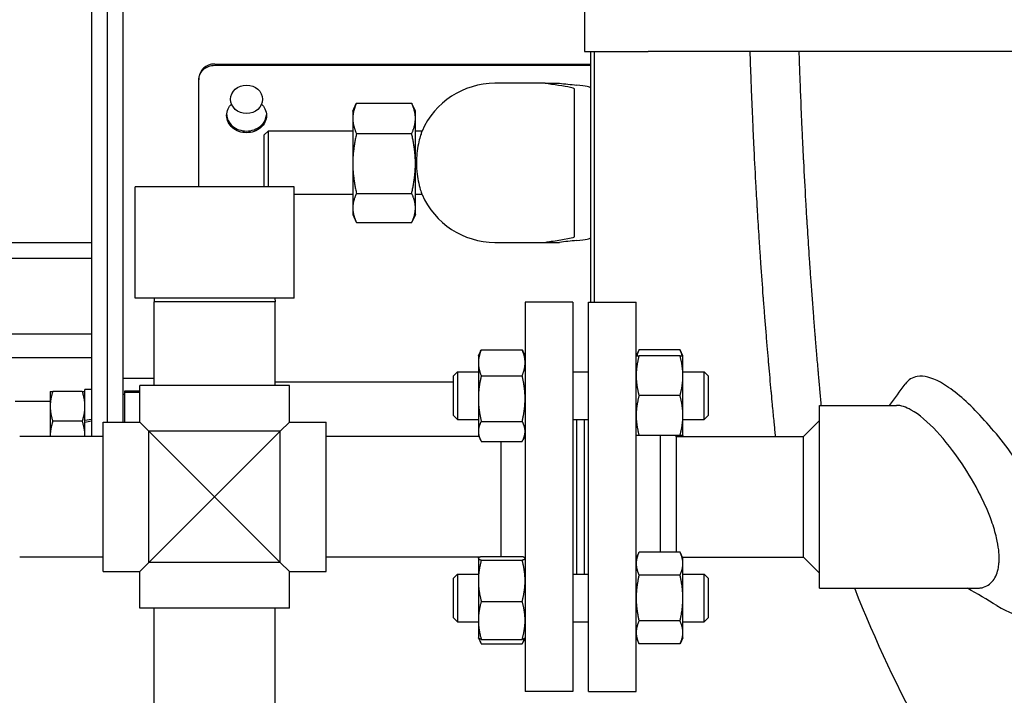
# Model space of a CAD drawing. Header units: inches. Extents: x 18 to 846, y -44 to 561.
# Tile 286 of 637: x 326 to 341, y 452 to 463. Entities that reach past the tile are written whole.
import ezdxf

# ---------------------------------------------------------------- set-up
doc = ezdxf.new("R2010")
doc.units = ezdxf.units.IN
doc.header["$LTSCALE"] = 24
doc.header["$MEASUREMENT"] = 0
doc.layers.add('Dimension (ANSI)', color=7, linetype='Continuous', lineweight=25)
doc.layers.add('Visible (ANSI)', color=7, linetype='Continuous', lineweight=30)
doc.styles.add('Note Text (ANSI)', font='tahoma.ttf')
doc.dimstyles.new('SB Fraction-16 (ANSI)', dxfattribs={"dimscale": 24, "dimtxt": 0.125, "dimasz": 0.098425, "dimexe": 0.125, "dimexo": 0.0625, "dimgap": 0.031496, "dimtad": 0, "dimtih": 1, "dimtoh": 1, "dimdec": 4, "dimrnd": 1e-08, "dimzin": 0, "dimdsep": 46, "dimlunit": 5, "dimtxsty": 'Note Text (ANSI)', "dimcen": 0.09, "dimdle": 0.393701, "dimclrd": 256, "dimclre": 256, "dimclrt": 256, "dimadec": 0, "dimazin": 3, "dimtfac": 0.96, "dimtofl": 0, "dimtmove": 0, "dimatfit": 3, "dimfxl": 1, "dimfrac": 2, "dimtolj": 1, "dimtzin": 12, "dimlwd": -1, "dimlwe": -1, "dimarcsym": 0})

# ---------------------------------------------------------------- blocks, each defined once
blk = doc.blocks.new('*D18')
at = {"layer": 'Defpoints', "color": 0, "transparency": 16777216}
for p in [(349.678, 522.087), (260.86, 408.087), (349.678, 408.087)]:
    blk.add_point(p, dxfattribs=at)
at = {"layer": 'Dimension (ANSI)', "transparency": 16777216}
for p, q in [((348.178, 522.087), (257.86, 522.087)), ((260.86, 519.724), (260.86, 464.348)), ((260.86, 410.449), (260.86, 459.826)), ((348.178, 408.087), (257.86, 408.087))]:
    blk.add_line(p, q, dxfattribs=at)
for points in [[(260.466, 519.724), (261.253, 519.724), (260.86, 522.087)], [(260.466, 410.449), (261.253, 410.449), (260.86, 408.087)]]:
    blk.add_solid(points, dxfattribs=at)
at = {"layer": 'Dimension (ANSI)', "transparency": 16777216, "insert": (257.76, 463.592), "char_height": 3, "attachment_point": 1, "style": 'Note Text (ANSI)'}
blk.add_mtext('\\A1;114', dxfattribs=at)

msp = doc.modelspace()

# ---------------------------------------------------------------- linework, layer by layer
at = {"layer": 'Visible (ANSI)'}
for p, q in [((326.80343, 474.13668), (326.80343, 456.03668)), ((327.30343, 456.26218), (327.30343, 473.91118)), ((327.05343, 465.08679), (327.05343, 456.26218)), ((334.55343, 463.08668), (334.55343, 462.08668)), ((334.55343, 462.08668), (335.55343, 462.08668)), ((334.64458, 462.08669), (334.64458, 458.14671)), ((334.70708, 458.14671), (334.70708, 462.08669)), ((345.55343, 462.08668), (335.55343, 462.08668)), ((328.74143, 461.88981), (334.64458, 461.88981)), ((328.74143, 461.87008), (334.64458, 461.87008)), ((328.49143, 461.66066), (328.49143, 461.64088)), ((328.49143, 459.96168), (328.49143, 461.64088)), ((333.39458, 461.58668), (333.14458, 461.58668)), ((333.93152, 461.58668), (333.39458, 461.58668)), ((333.93152, 461.58668), (334.15784, 461.58668)), ((334.39458, 461.14967), (334.39458, 461.48963)), ((330.96919, 461.2748), (331.83597, 461.2748)), ((330.91058, 461.14918), (330.96596, 461.26794)), ((330.91058, 461.14918), (330.91058, 461.03497)), ((331.89458, 461.14918), (331.83921, 461.26794)), ((331.89458, 461.03497), (331.89458, 461.14918)), ((334.39458, 459.52369), (334.39458, 461.14967)), ((330.91058, 461.03497), (330.91058, 460.32608)), ((331.89458, 460.32608), (331.89458, 461.03497)), ((329.51958, 460.77418), (329.58208, 460.83668)), ((329.58208, 460.83668), (329.58208, 459.96168)), ((330.91058, 460.83668), (329.58208, 460.83668)), ((331.99894, 460.83668), (331.89458, 460.83668)), ((329.51958, 459.96168), (329.51958, 460.77418)), ((330.96919, 460.79513), (331.83597, 460.79513)), ((330.91058, 460.32608), (330.91058, 459.62779)), ((331.89458, 459.62779), (331.89458, 460.32608)), ((329.99013, 459.96168), (327.49013, 459.96168)), ((327.49013, 458.21168), (327.49013, 459.96168)), ((329.99013, 458.21168), (329.99013, 459.96168)), ((330.91058, 459.83668), (329.99013, 459.83668)), ((330.96919, 459.85702), (331.83597, 459.85702)), ((331.99894, 459.83668), (331.89458, 459.83668)), ((330.91058, 459.62779), (330.91058, 459.52418)), ((331.89458, 459.52418), (331.89458, 459.62779)), ((330.91058, 459.52418), (330.96596, 459.40543)), ((331.89458, 459.52418), (331.83921, 459.40543)), ((334.39458, 459.18373), (334.39458, 459.52369)), ((330.96919, 459.39857), (331.83597, 459.39857)), ((312.08243, 459.08679), (326.80343, 459.08679)), ((312.08243, 459.08679), (326.80343, 459.08679)), ((333.14458, 459.08668), (333.39458, 459.08668)), ((333.39458, 459.08668), (333.93152, 459.08668)), ((333.93152, 459.08668), (334.15784, 459.08668)), ((310.69931, 458.83679), (326.80343, 458.83679)), ((329.99013, 458.21168), (327.49013, 458.21168)), ((327.79176, 458.21168), (327.79013, 458.14918)), ((329.68849, 458.21168), (329.69013, 458.14918)), ((329.69013, 458.14918), (327.79013, 458.14918)), ((327.79013, 456.83668), (327.79013, 458.14918)), ((329.69013, 456.83668), (329.69013, 458.14918)), ((333.61763, 458.14668), (333.61763, 452.02668)), ((334.36763, 458.14668), (333.61763, 458.14668)), ((334.36763, 458.14668), (334.36763, 452.02668)), ((334.61263, 452.02668), (334.61263, 458.14668)), ((334.61263, 458.14668), (335.36263, 458.14668)), ((335.36263, 452.02668), (335.36263, 458.14668)), ((323.99093, 457.64929), (326.80343, 457.64929)), ((323.99093, 457.27429), (326.80343, 457.27429)), ((332.88363, 457.30267), (332.91566, 457.37137)), ((332.88363, 457.30267), (332.88363, 457.19407)), ((332.92871, 457.39734), (333.57254, 457.39734)), ((333.61763, 457.30267), (333.58559, 457.37137)), ((335.36263, 457.30267), (335.40771, 457.39936)), ((336.05154, 457.39936), (335.40771, 457.39936)), ((336.05154, 457.30267), (335.40771, 457.30267)), ((336.09663, 457.30267), (336.05154, 457.39936)), ((336.09663, 456.99017), (336.09663, 457.30267)), ((332.88363, 457.19407), (332.88363, 456.63096)), ((327.30343, 456.95217), (327.79013, 456.95217)), ((332.49263, 456.99017), (332.55513, 457.05267)), ((332.49263, 456.36517), (332.49263, 456.99017)), ((332.55513, 457.05267), (332.55513, 456.30267)), ((332.55513, 457.05267), (332.88363, 457.05267)), ((332.92871, 456.99079), (333.57254, 456.99079)), ((334.36763, 457.05267), (334.61263, 457.05267)), ((336.09663, 457.05267), (336.43013, 457.05267)), ((336.09663, 456.36517), (336.09663, 456.99017)), ((336.43013, 456.30267), (336.43013, 457.05267)), ((336.49263, 456.99017), (336.43013, 457.05267)), ((336.49263, 456.99017), (336.49263, 456.36517)), ((329.91563, 456.83668), (327.56463, 456.83668)), ((327.56463, 456.26218), (327.56463, 456.83668)), ((329.69013, 456.89237), (332.49263, 456.89237)), ((329.91563, 456.26218), (329.91563, 456.83668)), ((326.15643, 456.74304), (326.15643, 456.50866)), ((326.66156, 456.74304), (326.1983, 456.74304)), ((326.70343, 456.28679), (326.70343, 456.77429)), ((326.80343, 456.77429), (326.70343, 456.77429)), ((327.32843, 456.69616), (327.30343, 456.69616)), ((327.32843, 456.73362), (327.32843, 456.75191)), ((327.32843, 456.75191), (327.56463, 456.75191)), ((327.32843, 456.73362), (327.56463, 456.73362)), ((327.32843, 456.26218), (327.32843, 456.73362)), ((332.88363, 456.63096), (332.88363, 456.11456)), ((336.05154, 456.67767), (335.40771, 456.67767)), ((326.15643, 456.58679), (325.60753, 456.58679)), ((326.15643, 456.50866), (326.15643, 456.03991)), ((338.24013, 453.64918), (338.24013, 456.52418)), ((338.24013, 456.52418), (339.45342, 456.52418)), ((332.49263, 456.36517), (332.55513, 456.30267)), ((336.09663, 456.05267), (336.09663, 456.36517)), ((336.49263, 456.36517), (336.43013, 456.30267)), ((326.66156, 456.27429), (326.1983, 456.27429)), ((326.80343, 456.30442), (326.70343, 456.28679)), ((326.70343, 456.26179), (326.70343, 456.28679)), ((326.70343, 456.26179), (326.80343, 456.27942)), ((326.70343, 456.03668), (326.70343, 456.26179)), ((326.99013, 453.91118), (326.99013, 456.26218)), ((326.99013, 456.26218), (327.56463, 456.26218)), ((327.56463, 456.26218), (327.70813, 456.11868)), ((329.77213, 456.11868), (329.91563, 456.26218)), ((329.91563, 456.26218), (330.49013, 456.26218)), ((330.49013, 453.91118), (330.49013, 456.26218)), ((332.55513, 456.30267), (332.88363, 456.30267)), ((332.92871, 456.27112), (333.57254, 456.27112)), ((334.36763, 456.30267), (334.61263, 456.30267)), ((334.42763, 456.30267), (334.42763, 453.87069)), ((334.54763, 456.30267), (334.54763, 453.87069)), ((334.55263, 453.87069), (334.55263, 456.30267)), ((336.09663, 456.30267), (336.43013, 456.30267)), ((337.99013, 456.03668), (338.24013, 456.28668)), ((326.99013, 456.03668), (325.67763, 456.03668)), ((326.15643, 456.03991), (326.15643, 456.03668)), ((329.77213, 456.11868), (327.70813, 456.11868)), ((327.70813, 456.11868), (328.74013, 455.08668)), ((327.70813, 454.05468), (327.70813, 456.11868)), ((328.74013, 455.08668), (329.77213, 456.11868)), ((329.77213, 454.05468), (329.77213, 456.11868)), ((332.89108, 456.03668), (330.49013, 456.03668)), ((332.88363, 456.11456), (332.88363, 456.05267)), ((332.88363, 456.05267), (332.91566, 455.98398)), ((333.61763, 456.05267), (333.58559, 455.98398)), ((336.05154, 456.05267), (335.40771, 456.05267)), ((335.74263, 454.21738), (335.74263, 456.05267)), ((335.99263, 456.03668), (335.97664, 456.05267)), ((335.99263, 456.03668), (337.99013, 456.03668)), ((335.99263, 456.03668), (335.99263, 455.08668)), ((336.09663, 456.05267), (336.08917, 456.03668)), ((337.99013, 455.08668), (337.99013, 456.03668)), ((332.92871, 455.958), (333.57254, 455.958)), ((333.23763, 455.958), (333.23763, 454.14592)), ((328.74013, 455.08668), (327.70813, 454.05468)), ((329.77213, 454.05468), (328.74013, 455.08668)), ((335.99263, 455.08668), (335.99263, 454.21738)), ((337.99013, 454.13668), (337.99013, 455.08668)), ((335.36263, 454.12069), (335.40771, 454.21738)), ((336.05154, 454.21738), (335.40771, 454.21738)), ((336.09663, 454.12069), (336.05154, 454.21738)), ((326.99013, 454.13668), (325.67763, 454.13668)), ((327.70813, 454.05468), (327.56463, 453.91118)), ((329.77213, 454.05468), (327.70813, 454.05468)), ((329.91563, 453.91118), (329.77213, 454.05468)), ((332.90393, 454.13668), (330.49013, 454.13668)), ((332.88363, 454.12069), (332.88444, 454.12245)), ((332.88363, 454.12069), (332.88363, 454.11894)), ((332.88363, 454.11894), (332.88363, 453.76686)), ((332.88444, 454.12245), (332.89108, 454.13668)), ((332.92871, 454.14592), (333.57254, 454.14592)), ((332.92871, 454.09197), (333.57254, 454.09197)), ((333.61763, 454.12069), (333.61681, 454.12245)), ((336.08917, 454.13668), (337.99013, 454.13668)), ((336.09663, 454.03696), (336.09663, 454.12069)), ((336.09663, 453.49569), (336.09663, 454.03696)), ((337.99013, 454.13668), (338.24013, 453.88668)), ((326.99013, 453.91118), (327.56463, 453.91118)), ((327.56463, 453.33668), (327.56463, 453.91118)), ((329.91563, 453.33668), (329.91563, 453.91118)), ((329.91563, 453.91118), (330.49013, 453.91118)), ((332.49263, 453.80819), (332.55513, 453.87069)), ((332.55513, 453.87069), (332.55513, 453.12069)), ((332.55513, 453.87069), (332.88363, 453.87069)), ((334.36763, 453.87069), (334.61263, 453.87069)), ((336.05154, 453.85654), (335.40771, 453.85654)), ((336.09663, 453.87069), (336.43013, 453.87069)), ((336.43013, 453.12069), (336.43013, 453.87069)), ((336.49263, 453.80819), (336.43013, 453.87069)), ((332.49263, 453.18319), (332.49263, 453.80819)), ((332.88363, 453.76686), (332.88363, 453.14361)), ((336.49263, 453.80819), (336.49263, 453.18319)), ((338.24013, 453.64918), (340.71235, 453.64918)), ((332.92871, 453.44175), (333.57254, 453.44175)), ((336.09663, 452.95443), (336.09663, 453.49569)), ((329.91563, 453.33668), (327.56463, 453.33668)), ((327.79013, 450.92288), (327.79013, 453.33668)), ((329.69013, 450.93573), (329.69013, 453.33668)), ((332.49263, 453.18319), (332.55513, 453.12069)), ((332.55513, 453.12069), (332.88363, 453.12069)), ((332.88363, 453.14361), (332.88363, 452.87069)), ((334.36763, 453.12069), (334.61263, 453.12069)), ((336.05154, 453.13485), (335.40771, 453.13485)), ((336.09663, 453.12069), (336.43013, 453.12069)), ((336.49263, 453.18319), (336.43013, 453.12069)), ((336.09663, 452.87069), (336.09663, 452.95443)), ((332.88363, 452.87069), (332.88444, 452.86894)), ((332.88444, 452.86894), (332.91566, 452.802)), ((332.92871, 452.84547), (333.57254, 452.84547)), ((332.92871, 452.77602), (333.57254, 452.77602)), ((333.61681, 452.86894), (333.58559, 452.802)), ((333.61763, 452.87069), (333.61681, 452.86894)), ((335.36263, 452.87069), (335.40771, 452.774)), ((336.05154, 452.774), (335.40771, 452.774)), ((336.09663, 452.87069), (336.05154, 452.774)), ((334.36763, 452.02668), (333.61763, 452.02668)), ((334.61263, 452.02668), (335.36263, 452.02668))]:
    msp.add_line(p, q, dxfattribs=at)
for start, end in [(90, 156.421822), (203.578178, 270)]:
    msp.add_arc((333.14458, 460.33668), 1.25, start, end, dxfattribs=at)
for centre, major_axis, start_param, end_param in [((343.04458, 461.76659), (-9.65, 0), 0.40039701, 0.46748636), ((332.64458, 461.51549), (2, 0), 0, 0.46748636), ((343.04458, 458.90678), (9.65, 0), 2.67410629, 2.74119564), ((332.64458, 459.15788), (-2, 0), 2.67410629, 3.14159265)]:
    msp.add_ellipse(centre, major_axis=major_axis, ratio=0.04782887, start_param=start_param, end_param=end_param, dxfattribs=at)
msp.add_ellipse((329.24143, 461.33548), major_axis=(-0.25, 0), ratio=0.89408182, dxfattribs=at)
for points, knots in [([(337.1485, 462.08668), (337.15067, 462.01951), (337.15291, 461.95249), (337.15522, 461.88564), (337.1555, 461.87742), (337.15579, 461.86919), (337.15607, 461.86097), (337.15966, 461.75798), (337.1634, 461.6554), (337.1673, 461.55327), (337.16764, 461.54428), (337.16798, 461.53529), (337.16833, 461.52631), (337.1685, 461.52185), (337.16867, 461.5174), (337.16884, 461.51294), (337.17475, 461.35988), (337.181, 461.20785), (337.18758, 461.05704), (337.18984, 461.00504), (337.19215, 460.95316), (337.19449, 460.90143), (337.19497, 460.89086), (337.19545, 460.8803), (337.19593, 460.86975), (337.20032, 460.77357), (337.20484, 460.67788), (337.20948, 460.58274), (337.21003, 460.57159), (337.21057, 460.56045), (337.21112, 460.54931), (337.22088, 460.35088), (337.23117, 460.15486), (337.24192, 459.96177), (337.24258, 459.94987), (337.24325, 459.93798), (337.24391, 459.9261), (337.24776, 459.85753), (337.25166, 459.78933), (337.25562, 459.72152), (337.25681, 459.70106), (337.25801, 459.68063), (337.25921, 459.66024), (337.25993, 459.64804), (337.26065, 459.63586), (337.26138, 459.62369), (337.2698, 459.48191), (337.27846, 459.34195), (337.28731, 459.20406), (337.29003, 459.16153), (337.29278, 459.11917), (337.29555, 459.07699), (337.29639, 459.06411), (337.29724, 459.05124), (337.29809, 459.03839), (337.30347, 458.95688), (337.30891, 458.87607), (337.31441, 458.79601), (337.31531, 458.783), (337.3162, 458.77002), (337.3171, 458.75705), (337.32935, 458.57992), (337.34188, 458.40658), (337.35455, 458.23774), (337.35551, 458.22499), (337.35647, 458.21227), (337.35743, 458.19958), (337.36348, 458.11948), (337.36956, 458.04042), (337.37565, 457.96247), (337.37663, 457.94996), (337.37761, 457.93749), (337.37859, 457.92505), (337.38472, 457.84708), (337.39087, 457.77024), (337.39702, 457.69459), (337.40049, 457.6519), (337.40396, 457.6096), (337.40743, 457.56769), (337.41091, 457.5256), (337.41439, 457.48387), (337.41788, 457.4425), (337.41889, 457.43046), (337.4199, 457.41845), (337.42092, 457.40648), (337.42687, 457.33609), (337.43282, 457.26677), (337.43875, 457.19866), (337.43976, 457.18712), (337.44076, 457.17562), (337.44176, 457.16416), (337.44794, 457.09343), (337.45409, 457.02407), (337.4602, 456.95617), (337.46666, 456.88423), (337.47306, 456.81393), (337.47939, 456.74537), (337.48032, 456.73532), (337.48125, 456.72531), (337.48217, 456.71534), (337.48782, 456.65438), (337.4934, 456.59482), (337.49891, 456.53674), (337.49978, 456.52748), (337.50066, 456.51826), (337.50153, 456.50908), (337.50993, 456.42073), (337.51814, 456.33587), (337.52609, 456.25473), (337.52933, 456.22174), (337.53253, 456.18933), (337.53568, 456.15751), (337.53646, 456.14972), (337.53723, 456.14196), (337.53799, 456.13424), (337.5413, 456.10105), (337.54455, 456.06853), (337.54776, 456.03668)], [0.016991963, 0.016991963, 0.016991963, 0.016991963, 0.020610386, 0.020610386, 0.020610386, 0.021055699, 0.021055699, 0.021055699, 0.026633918, 0.026633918, 0.026633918, 0.027125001, 0.027125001, 0.027125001, 0.027368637, 0.027368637, 0.027368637, 0.035739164, 0.035739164, 0.035739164, 0.038625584, 0.038625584, 0.038625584, 0.039215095, 0.039215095, 0.039215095, 0.044587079, 0.044587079, 0.044587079, 0.045216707, 0.045216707, 0.045216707, 0.056436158, 0.056436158, 0.056436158, 0.057127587, 0.057127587, 0.057127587, 0.061119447, 0.061119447, 0.061119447, 0.062324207, 0.062324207, 0.062324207, 0.063044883, 0.063044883, 0.063044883, 0.071439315, 0.071439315, 0.071439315, 0.074028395, 0.074028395, 0.074028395, 0.074819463, 0.074819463, 0.074819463, 0.079835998, 0.079835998, 0.079835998, 0.080651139, 0.080651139, 0.080651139, 0.091784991, 0.091784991, 0.091784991, 0.092625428, 0.092625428, 0.092625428, 0.097928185, 0.097928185, 0.097928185, 0.098778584, 0.098778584, 0.098778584, 0.104106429, 0.104106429, 0.104106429, 0.107112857, 0.107112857, 0.107112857, 0.110131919, 0.110131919, 0.110131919, 0.111010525, 0.111010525, 0.111010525, 0.116174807, 0.116174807, 0.116174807, 0.117049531, 0.117049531, 0.117049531, 0.122445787, 0.122445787, 0.122445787, 0.128162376, 0.128162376, 0.128162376, 0.128999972, 0.128999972, 0.128999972, 0.134121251, 0.134121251, 0.134121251, 0.134937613, 0.134937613, 0.134937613, 0.142791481, 0.142791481, 0.142791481, 0.145985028, 0.145985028, 0.145985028, 0.146767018, 0.146767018, 0.146767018, 0.150129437, 0.150129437, 0.150129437, 0.150129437]), ([(337.91858, 462.08668), (337.92213, 461.97597), (337.92587, 461.86562), (337.92979, 461.75567), (337.9301, 461.74709), (337.93041, 461.73851), (337.93071, 461.72993), (337.93458, 461.62245), (337.93862, 461.51538), (337.94282, 461.40877), (337.94319, 461.39938), (337.94356, 461.39), (337.94393, 461.38062), (337.94412, 461.37597), (337.9443, 461.37132), (337.94449, 461.36667), (337.95086, 461.20687), (337.95761, 461.04813), (337.96471, 460.89063), (337.96715, 460.83632), (337.96964, 460.78211), (337.97218, 460.728), (337.97269, 460.71695), (337.97321, 460.70591), (337.97373, 460.69487), (337.97848, 460.59425), (337.98338, 460.49402), (337.98842, 460.39425), (337.98901, 460.38256), (337.9896, 460.37087), (337.99019, 460.35919), (338.00078, 460.15107), (338.01197, 459.94502), (338.02369, 459.74179), (338.02441, 459.72927), (338.02513, 459.71675), (338.02586, 459.70425), (338.03005, 459.63207), (338.03431, 459.56025), (338.03862, 459.48882), (338.03993, 459.46727), (338.04123, 459.44575), (338.04255, 459.42426), (338.04333, 459.41141), (338.04412, 459.39858), (338.04491, 459.38575), (338.05411, 459.23638), (338.06357, 459.08885), (338.07323, 458.9435), (338.07621, 458.89867), (338.07922, 458.85398), (338.08225, 458.80944), (338.08317, 458.79583), (338.0841, 458.78224), (338.08503, 458.76866), (338.09093, 458.68254), (338.09691, 458.597), (338.10296, 458.51214), (338.10394, 458.49835), (338.10493, 458.48458), (338.10592, 458.47083), (338.1194, 458.28299), (338.13323, 458.09857), (338.14728, 457.91859), (338.14833, 457.905), (338.1494, 457.89144), (338.15046, 457.8779), (338.15716, 457.7925), (338.1639, 457.70813), (338.17068, 457.62487), (338.17176, 457.61152), (338.17285, 457.5982), (338.17394, 457.58491), (338.18075, 457.50162), (338.18758, 457.41949), (338.19443, 457.33861), (338.19829, 457.29297), (338.20215, 457.24773), (338.20601, 457.2029), (338.20989, 457.15788), (338.21378, 457.11318), (338.21767, 457.0688), (338.2188, 457.05589), (338.21994, 457.043), (338.22107, 457.03015), (338.22773, 456.95458), (338.2344, 456.88001), (338.24106, 456.80656), (338.24219, 456.79411), (338.24332, 456.78171), (338.24444, 456.76933), (338.2514, 456.693), (338.25834, 456.618), (338.26523, 456.54447), (338.26586, 456.5377), (338.2665, 456.53093), (338.26713, 456.52418)], [0.01490759, 0.01490759, 0.01490759, 0.01490759, 0.020610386, 0.020610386, 0.020610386, 0.021055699, 0.021055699, 0.021055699, 0.026633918, 0.026633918, 0.026633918, 0.027125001, 0.027125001, 0.027125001, 0.027368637, 0.027368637, 0.027368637, 0.035739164, 0.035739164, 0.035739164, 0.038625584, 0.038625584, 0.038625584, 0.039215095, 0.039215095, 0.039215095, 0.044587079, 0.044587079, 0.044587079, 0.045216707, 0.045216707, 0.045216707, 0.056436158, 0.056436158, 0.056436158, 0.057127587, 0.057127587, 0.057127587, 0.061119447, 0.061119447, 0.061119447, 0.062324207, 0.062324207, 0.062324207, 0.063044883, 0.063044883, 0.063044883, 0.071439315, 0.071439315, 0.071439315, 0.074028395, 0.074028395, 0.074028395, 0.074819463, 0.074819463, 0.074819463, 0.079835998, 0.079835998, 0.079835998, 0.080651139, 0.080651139, 0.080651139, 0.091784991, 0.091784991, 0.091784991, 0.092625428, 0.092625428, 0.092625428, 0.097928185, 0.097928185, 0.097928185, 0.098778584, 0.098778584, 0.098778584, 0.104106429, 0.104106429, 0.104106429, 0.107112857, 0.107112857, 0.107112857, 0.110131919, 0.110131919, 0.110131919, 0.111010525, 0.111010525, 0.111010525, 0.116174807, 0.116174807, 0.116174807, 0.117049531, 0.117049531, 0.117049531, 0.122445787, 0.122445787, 0.122445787, 0.122943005, 0.122943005, 0.122943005, 0.122943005]), ([(328.74143, 461.88981), (328.71005, 461.88981), (328.67658, 461.88402), (328.61503, 461.86056), (328.58694, 461.84288), (328.5425, 461.8021), (328.52323, 461.77626), (328.49769, 461.71983), (328.49143, 461.68924), (328.49143, 461.66066)], [-1.918454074, -1.918454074, -1.918454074, -1.918454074, -1.679332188, -1.679332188, -1.440210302, -1.440210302, -1.20003556, -1.20003556, -0.959860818, -0.959860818, -0.959860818, -0.959860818]), ([(328.49143, 461.64088), (328.49143, 461.66948), (328.49769, 461.70007), (328.52323, 461.75652), (328.5425, 461.78236), (328.58694, 461.82314), (328.61503, 461.84083), (328.67658, 461.8643), (328.71005, 461.87008), (328.74143, 461.87008)], [0.959815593, 0.959815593, 0.959815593, 0.959815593, 1.199976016, 1.199976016, 1.440136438, 1.440136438, 1.679259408, 1.679259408, 1.918382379, 1.918382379, 1.918382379, 1.918382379]), ([(334.39272, 461.49814), (334.38604, 461.50571), (334.36189, 461.51326), (334.2356, 461.54153), (334.06072, 461.56354), (333.93152, 461.58668)], [0.22095062, 0.22095062, 0.22095062, 0.22095062, 1.4278888, 1.4278888, 4.83429221, 4.83429221, 4.83429221, 4.83429221]), ([(329.47685, 461.26031), (329.49847, 461.23831), (329.51705, 461.21238), (329.5461, 461.15066), (329.55393, 461.11398), (329.55393, 461.04546), (329.54608, 461.00906), (329.51419, 460.94234), (329.49015, 460.91201), (329.43467, 460.86425), (329.39955, 460.84361), (329.32256, 460.81625), (329.28069, 460.80954), (329.20219, 460.80954), (329.16034, 460.81625), (329.08338, 460.84357), (329.04827, 460.86419), (328.99277, 460.91194), (328.9687, 460.94227), (328.93678, 461.00902), (328.92893, 461.04545), (328.92893, 461.11399), (328.93676, 461.15067), (328.96581, 461.21238), (328.98439, 461.23831), (329.00601, 461.26031)], [0.65128511, 0.65128511, 0.65128511, 0.65128511, 0.89715334, 0.89715334, 1.19629877, 1.19629877, 1.49571824, 1.49571824, 1.79513771, 1.79513771, 2.09432238, 2.09432238, 2.39350705, 2.39350705, 2.69253722, 2.69253722, 2.99156739, 2.99156739, 3.29114134, 3.29114134, 3.59071529, 3.59071529, 3.88987593, 3.88987593, 4.13572965, 4.13572965, 4.13572965, 4.13572965]), ([(328.92932, 461.09316), (328.9311, 461.0629), (328.93885, 461.03153), (328.9687, 460.96912), (328.99277, 460.93879), (329.04827, 460.89106), (329.08338, 460.87044), (329.16034, 460.84313), (329.20219, 460.83642), (329.28069, 460.83642), (329.32256, 460.84313), (329.39955, 460.87048), (329.43467, 460.89111), (329.49015, 460.93887), (329.51419, 460.96918), (329.54402, 461.03157), (329.55176, 461.06292), (329.55353, 461.09316)], [-3.55201434, -3.55201434, -3.55201434, -3.55201434, -3.29117386, -3.29117386, -2.99159134, -2.99159134, -2.69256064, -2.69256064, -2.39352995, -2.39352995, -2.09434246, -2.09434246, -1.79515498, -1.79515498, -1.49572923, -1.49572923, -1.23504519, -1.23504519, -1.23504519, -1.23504519]), ([(331.99894, 460.83668), (331.99894, 460.83668), (331.99635, 460.82988), (331.98647, 460.80196), (331.97883, 460.77972), (331.96086, 460.71943), (331.95047, 460.68048), (331.9315, 460.58943), (331.92312, 460.5375), (331.91496, 460.4548), (331.91298, 460.42703), (331.91096, 460.37876), (331.91052, 460.35855), (331.91048, 460.31845), (331.91085, 460.29863), (331.91268, 460.25166), (331.91449, 460.22476), (331.92183, 460.14656), (331.92924, 460.09769), (331.94837, 460.00042), (331.9605, 459.95485), (331.98183, 459.88391), (331.9908, 459.85896), (331.99774, 459.83987), (331.99891, 459.83667), (331.99891, 459.83667)], [-8.06285876, -8.06285876, -8.06285876, -8.06285876, -7.69970356, -7.69970356, -7.3009728, -7.3009728, -6.86791992, -6.86791992, -6.42313067, -6.42313067, -6.20646758, -6.20646758, -6.05214122, -6.05214122, -5.9009195, -5.9009195, -5.6915643, -5.6915643, -5.27828854, -5.27828854, -4.78026163, -4.78026163, -4.28262045, -4.28262045, -4.03199162, -4.03199162, -4.03199162, -4.03199162]), ([(333.93152, 459.08668), (333.95317, 459.09056), (333.97619, 459.09442), (334.07771, 459.11082), (334.16222, 459.12295), (334.31515, 459.14839), (334.381, 459.16194), (334.39272, 459.17523)], [17.24883005, 17.24883005, 17.24883005, 17.24883005, 17.85490991, 17.85490991, 19.83059007, 19.83059007, 22.11128903, 22.11128903, 22.11128903, 22.11128903]), ([(341.02997, 453.3764), (341.20551, 453.26844), (341.38045, 453.20454), (341.66224, 453.18394), (341.77613, 453.20464), (341.95658, 453.30908), (342.02684, 453.38508), (342.09589, 453.54288), (342.11261, 453.60168), (342.1264, 453.69358), (342.12923, 453.72102), (342.13203, 453.76884), (342.13262, 453.78866), (342.13271, 453.82885), (342.13223, 453.84917), (342.12977, 453.89908), (342.12728, 453.92897), (342.11504, 454.03497), (342.10006, 454.11368), (342.04979, 454.31206), (342.00883, 454.43287), (341.88878, 454.72972), (341.80139, 454.90579), (341.57481, 455.30999), (341.4275, 455.53559), (341.08436, 456.00811), (340.88413, 456.24719), (340.49732, 456.63998), (340.31037, 456.79407), (340.0048, 456.96155), (339.88115, 456.99548), (339.70286, 456.96564), (339.63962, 456.92688), (339.59016, 456.8598)], [4.97912051, 4.97912051, 4.97912051, 4.97912051, 7.29832528, 7.29832528, 9.04295708, 9.04295708, 10.58295771, 10.58295771, 11.34230771, 11.34230771, 11.64933529, 11.64933529, 11.85899483, 11.85899483, 12.06555588, 12.06555588, 12.35726492, 12.35726492, 13.07829009, 13.07829009, 14.11904381, 14.11904381, 15.61431676, 15.61431676, 17.65518153, 17.65518153, 20.25027461, 20.25027461, 22.83902967, 22.83902967, 24.92929235, 24.92929235, 26.42765713, 26.42765713, 26.42765713, 26.42765713]), ([(340.71236, 453.64918), (340.73175, 453.64918), (340.7507, 453.65054), (340.84112, 453.66415), (340.90511, 453.69653), (340.9982, 453.80176), (341.03035, 453.86751), (341.05469, 453.97932), (341.05922, 454.00989), (341.0637, 454.06262), (341.06472, 454.08362), (341.06533, 454.12519), (341.06501, 454.14563), (341.06291, 454.19384), (341.06071, 454.22189), (341.05079, 454.3111), (341.03971, 454.37429), (341.0046, 454.5266), (340.9777, 454.61638), (340.89699, 454.84291), (340.83697, 454.97962), (340.68293, 455.28573), (340.58425, 455.45252), (340.35306, 455.79841), (340.21763, 455.9712), (339.94551, 456.2637), (339.80887, 456.3805), (339.60026, 456.49832), (339.52217, 456.5242), (339.45342, 456.52419)], [5.13069031, 5.13069031, 5.13069031, 5.13069031, 5.44369138, 5.44369138, 6.66625494, 6.66625494, 7.71403469, 7.71403469, 8.07560497, 8.07560497, 8.30242846, 8.30242846, 8.51116041, 8.51116041, 8.78291186, 8.78291186, 9.3539207, 9.3539207, 10.11550221, 10.11550221, 11.25357307, 11.25357307, 12.73360489, 12.73360489, 14.58510949, 14.58510949, 16.53029275, 16.53029275, 17.84626489, 17.84626489, 17.84626489, 17.84626489]), ([(346.55343, 446.33668), (345.99443, 446.33668), (345.43582, 446.42674), (344.30616, 446.79068), (343.73772, 447.07764), (342.56787, 447.88387), (341.97494, 448.43253), (340.87033, 449.7307), (340.35841, 450.48049), (339.49164, 452.03399), (339.12486, 452.81515), (338.79524, 453.64918)], [0, 0, 0, 0, 0.159713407, 0.159713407, 0.331843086, 0.331843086, 0.531261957, 0.531261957, 0.730680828, 0.730680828, 0.901923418, 0.901923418, 0.901923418, 0.901923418])]:
    msp.add_open_spline(points, degree=3, knots=knots, dxfattribs=at)
for points in [[(334.39458, 461.48963), (334.39458, 461.49385), (334.394, 461.49669), (334.39272, 461.49814)], [(334.39272, 459.17523), (334.394, 459.17668), (334.39458, 459.17951), (334.39458, 459.18373)], [(339.34071, 456.52418), (339.42395, 456.63526), (339.50711, 456.74719), (339.59016, 456.8598)], [(341.02995, 453.37639), (340.87766, 453.47011), (340.72424, 453.56165), (340.5698, 453.64918)]]:
    msp.add_open_spline(points, degree=3, dxfattribs=at)
for points, weights in [([(330.96919, 461.2748), (330.91058, 461.14627), (330.91058, 461.03497)], [1, 1.0379548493, 1]), ([(330.96596, 461.26794), (330.96755, 461.27135), (330.96919, 461.2748)], [1.00199608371, 1.00102576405, 1]), ([(331.89458, 461.03497), (331.89458, 461.14627), (331.83597, 461.2748)], [1, 1.0379548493, 1]), ([(331.83597, 461.2748), (331.83761, 461.27135), (331.83921, 461.26794)], [1, 1.00102576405, 1.00199608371]), ([(330.91058, 461.03497), (330.91058, 460.92366), (330.96919, 460.79513)], [1, 1.0379548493, 1]), ([(331.83597, 460.79513), (331.89458, 460.92366), (331.89458, 461.03497)], [1, 1.0379548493, 1]), ([(330.96919, 460.79513), (330.91058, 460.54377), (330.91058, 460.32608)], [1, 1.0379548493, 1]), ([(331.89458, 460.32608), (331.89458, 460.54377), (331.83597, 460.79513)], [1, 1.0379548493, 1]), ([(330.91058, 460.32608), (330.91058, 460.10839), (330.96919, 459.85702)], [1, 1.0379548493, 1]), ([(331.83597, 459.85702), (331.89458, 460.10839), (331.89458, 460.32608)], [1, 1.0379548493, 1]), ([(330.96919, 459.85702), (330.91058, 459.73418), (330.91058, 459.62779)], [1, 1.0379548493, 1]), ([(331.89458, 459.62779), (331.89458, 459.73418), (331.83597, 459.85702)], [1, 1.0379548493, 1]), ([(330.91058, 459.62779), (330.91058, 459.52141), (330.96919, 459.39857)], [1, 1.0379548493, 1]), ([(331.83597, 459.39857), (331.89458, 459.52141), (331.89458, 459.62779)], [1, 1.0379548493, 1]), ([(332.92871, 457.39734), (332.88363, 457.28841), (332.88363, 457.19407)], [1, 1.0379548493, 1]), ([(332.91566, 457.37137), (332.9216, 457.3841), (332.92871, 457.39734)], [1.00983612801, 1.00580630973, 1]), ([(333.57254, 457.39734), (333.57966, 457.3841), (333.58559, 457.37137)], [1, 1.00580630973, 1.00983612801]), ([(333.61763, 457.19407), (333.61763, 457.28841), (333.57254, 457.39734)], [1, 1.0379548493, 1]), ([(335.36263, 457.30267), (335.36263, 457.30267), (335.40771, 457.30267)], [1, 1.0379548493, 1]), ([(335.40771, 457.30267), (335.36263, 457.1352), (335.36263, 456.99017)], [1, 1.0379548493, 1]), ([(335.40771, 457.39936), (335.38394, 457.34838), (335.37291, 457.30267)], [1, 1.01965956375, 1.01895290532]), ([(336.08635, 457.30267), (336.07531, 457.34838), (336.05154, 457.39936)], [1.01895290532, 1.01965956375, 1]), ([(336.09663, 456.99017), (336.09663, 457.1352), (336.05154, 457.30267)], [1, 1.0379548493, 1]), ([(336.05154, 457.30267), (336.09663, 457.30267), (336.09663, 457.30267)], [1, 1.0379548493, 1]), ([(332.88363, 457.19407), (332.88363, 457.09973), (332.92871, 456.99079)], [1, 1.0379548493, 1]), ([(333.57254, 456.99079), (333.61763, 457.09973), (333.61763, 457.19407)], [1, 1.0379548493, 1]), ([(332.92871, 456.99079), (332.88363, 456.79796), (332.88363, 456.63096)], [1, 1.0379548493, 1]), ([(333.61763, 456.63096), (333.61763, 456.79796), (333.57254, 456.99079)], [1, 1.0379548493, 1]), ([(335.36263, 456.99017), (335.36263, 456.84514), (335.40771, 456.67767)], [1, 1.0379548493, 1]), ([(336.05154, 456.67767), (336.09663, 456.84514), (336.09663, 456.99017)], [1, 1.0379548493, 1]), ([(326.15643, 456.74304), (326.15643, 456.74304), (326.1983, 456.74304)], [1, 1.0379548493, 1]), ([(326.1983, 456.74304), (326.15643, 456.61743), (326.15643, 456.50866)], [1, 1.0379548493, 1]), ([(326.70343, 456.50866), (326.70343, 456.61743), (326.66156, 456.74304)], [1, 1.0379548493, 1]), ([(326.66156, 456.74304), (326.70343, 456.74304), (326.70343, 456.74304)], [1, 1.0379548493, 1]), ([(332.88363, 456.63096), (332.88363, 456.46396), (332.92871, 456.27112)], [1, 1.0379548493, 1]), ([(333.57254, 456.27112), (333.61763, 456.46396), (333.61763, 456.63096)], [1, 1.0379548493, 1]), ([(335.40771, 456.67767), (335.36263, 456.5102), (335.36263, 456.36517)], [1, 1.0379548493, 1]), ([(336.09663, 456.36517), (336.09663, 456.5102), (336.05154, 456.67767)], [1, 1.0379548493, 1]), ([(326.15643, 456.50866), (326.15643, 456.39989), (326.1983, 456.27429)], [1, 1.0379548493, 1]), ([(326.66156, 456.27429), (326.70343, 456.39989), (326.70343, 456.50866)], [1, 1.0379548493, 1]), ([(335.36263, 456.36517), (335.36263, 456.22014), (335.40771, 456.05267)], [1, 1.0379548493, 1]), ([(336.05154, 456.05267), (336.09663, 456.22014), (336.09663, 456.36517)], [1, 1.0379548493, 1]), ([(326.1983, 456.27429), (326.15643, 456.14868), (326.15643, 456.03991)], [1, 1.0379548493, 1]), ([(326.70343, 456.03991), (326.70343, 456.14868), (326.66156, 456.27429)], [1, 1.0379548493, 1]), ([(332.92871, 456.27112), (332.88363, 456.18722), (332.88363, 456.11456)], [1, 1.0379548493, 1]), ([(333.61763, 456.11456), (333.61763, 456.18722), (333.57254, 456.27112)], [1, 1.0379548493, 1]), ([(326.15643, 456.03991), (326.15643, 456.0383), (326.15644, 456.03668)], [1, 1.00054283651, 1.00107014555]), ([(326.70342, 456.03668), (326.70343, 456.0383), (326.70343, 456.03991)], [1.00107014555, 1.00054283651, 1]), ([(332.88363, 456.11456), (332.88363, 456.0419), (332.92871, 455.958)], [1, 1.0379548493, 1]), ([(333.57254, 455.958), (333.61763, 456.0419), (333.61763, 456.11456)], [1, 1.0379548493, 1]), ([(335.40771, 456.05267), (335.36263, 456.05267), (335.36263, 456.05267)], [1, 1.0379548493, 1]), ([(336.09663, 456.05267), (336.09663, 456.05267), (336.05154, 456.05267)], [1, 1.0379548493, 1]), ([(336.08215, 456.03668), (336.08443, 456.04473), (336.08635, 456.05267)], [1.01858442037, 1.01907558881, 1.01895290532]), ([(335.40771, 454.21738), (335.36263, 454.12069), (335.36263, 454.03696)], [1, 1.0379548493, 1]), ([(336.09663, 454.03696), (336.09663, 454.12069), (336.05154, 454.21738)], [1, 1.0379548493, 1]), ([(332.92871, 454.14592), (332.88363, 454.13146), (332.88363, 454.11894)], [1, 1.0379548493, 1]), ([(332.88363, 454.11894), (332.88363, 454.10643), (332.92871, 454.09197)], [1, 1.0379548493, 1]), ([(332.92871, 454.09197), (332.88363, 453.91775), (332.88363, 453.76686)], [1, 1.0379548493, 1]), ([(332.90134, 454.13668), (332.90115, 454.13599), (332.90096, 454.13529)], [1.01764945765, 1.01771792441, 1.0177828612]), ([(333.61763, 454.11894), (333.61763, 454.13146), (333.57254, 454.14592)], [1, 1.0379548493, 1]), ([(333.57254, 454.09197), (333.61763, 454.10643), (333.61763, 454.11894)], [1, 1.0379548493, 1]), ([(333.61763, 453.76686), (333.61763, 453.91775), (333.57254, 454.09197)], [1, 1.0379548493, 1]), ([(335.36263, 454.03696), (335.36263, 453.95322), (335.40771, 453.85654)], [1, 1.0379548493, 1]), ([(336.05154, 453.85654), (336.09663, 453.95322), (336.09663, 454.03696)], [1, 1.0379548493, 1]), ([(335.40771, 453.85654), (335.36263, 453.66316), (335.36263, 453.49569)], [1, 1.0379548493, 1]), ([(336.09663, 453.49569), (336.09663, 453.66316), (336.05154, 453.85654)], [1, 1.0379548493, 1]), ([(332.88363, 453.76686), (332.88363, 453.61598), (332.92871, 453.44175)], [1, 1.0379548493, 1]), ([(333.57254, 453.44175), (333.61763, 453.61598), (333.61763, 453.76686)], [1, 1.0379548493, 1]), ([(332.92871, 453.44175), (332.88363, 453.28198), (332.88363, 453.14361)], [1, 1.0379548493, 1]), ([(333.61763, 453.14361), (333.61763, 453.28198), (333.57254, 453.44175)], [1, 1.0379548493, 1]), ([(335.36263, 453.49569), (335.36263, 453.32822), (335.40771, 453.13485)], [1, 1.0379548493, 1]), ([(336.05154, 453.13485), (336.09663, 453.32822), (336.09663, 453.49569)], [1, 1.0379548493, 1]), ([(332.88363, 453.14361), (332.88363, 453.00524), (332.92871, 452.84547)], [1, 1.0379548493, 1]), ([(333.57254, 452.84547), (333.61763, 453.00524), (333.61763, 453.14361)], [1, 1.0379548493, 1]), ([(335.40771, 453.13485), (335.36263, 453.03816), (335.36263, 452.95443)], [1, 1.0379548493, 1]), ([(336.09663, 452.95443), (336.09663, 453.03816), (336.05154, 453.13485)], [1, 1.0379548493, 1]), ([(335.36263, 452.95443), (335.36263, 452.87069), (335.40771, 452.774)], [1, 1.0379548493, 1]), ([(336.05154, 452.774), (336.09663, 452.87069), (336.09663, 452.95443)], [1, 1.0379548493, 1]), ([(332.92871, 452.84547), (332.88953, 452.85803), (332.88444, 452.86894)], [1, 1.03282122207, 1.00887854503]), ([(332.89391, 452.85992), (332.90494, 452.82026), (332.92871, 452.77602)], [1.01895290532, 1.01965956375, 1]), ([(333.61681, 452.86894), (333.61172, 452.85803), (333.57254, 452.84547)], [1.00887854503, 1.03282122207, 1]), ([(333.57254, 452.77602), (333.59631, 452.82026), (333.60735, 452.85992)], [1, 1.01965956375, 1.01895290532])]:
    msp.add_rational_spline(points, weights, degree=2, dxfattribs=at)

# ---------------------------------------------------------------- dimensions: what is measured, and where the dimension line sits
at = {"layer": 'Dimension (ANSI)'}
dim = msp.add_linear_dim(base=(260.85953, 408.08668), p1=(349.67843, 522.08668), p2=(349.67843, 408.08668), angle=90, dimstyle='SB Fraction-16 (ANSI)', override={"dimgap": 0.031496, "dimdec": 4, "dimtol": 0, "dimlim": 0, "dimtp": 0, "dimtm": 0, "dimtdec": 2, "dimatfit": 1}, dxfattribs=at)
dim.commit()
dim.dimension.update_dxf_attribs({"geometry": '*D18', "text_midpoint": (260.85953, 462.08668), "dimtype": 160})

doc.saveas('drawing.dxf')
